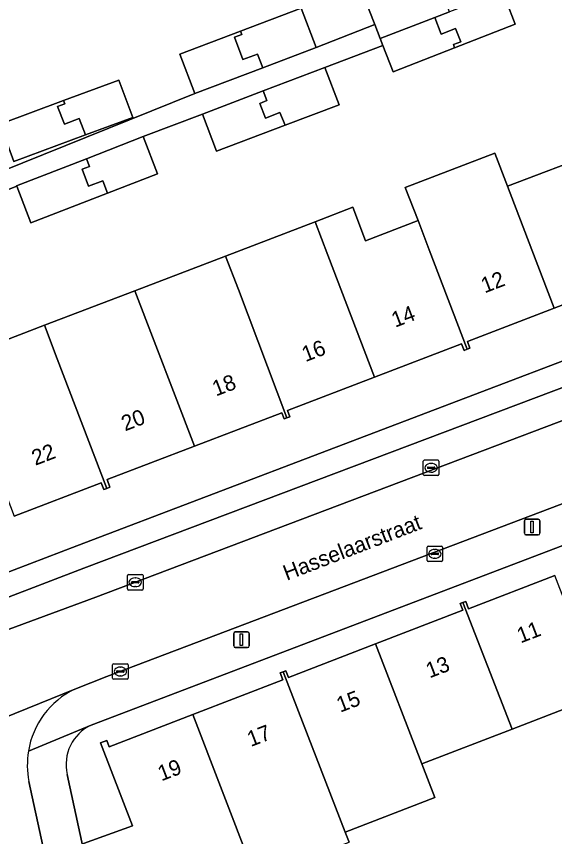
# Model space of a CAD drawing. Extents: x 159262 to 160143, y 383399 to 384319.
# Drawn here: x 159406.2 to 159440.8, y 383712.3 to 383765 of the extents above; entities that cross this region are included whole.
import ezdxf

# ---------------------------------------------------------------- set-up
doc = ezdxf.new("R2010")
doc.units = 0
for name, color, linetype in [('IMGEO_Erf', 7, 'Continuous'), ('IMGEO_Kolk', 7, 'Continuous'), ('IMGEO_Lichtmast', 7, 'Continuous'), ('IMGEO_Openbare_ruimte_label', 7, 'Continuous'), ('IMGEO_Pand', 7, 'Continuous'), ('IMGEO_Pand_nummerreeks', 7, 'Continuous'), ('IMGEO_Parkeervlak_open', 7, 'Continuous'), ('IMGEO_Rijbaan_lokaal_open', 7, 'Continuous'), ('IMGEO_Voetpad_open', 7, 'Continuous')]:
    doc.layers.add(name, color=color, linetype=linetype)

msp = doc.modelspace()

# ---------------------------------------------------------------- linework, layer by layer
at = {"layer": 'IMGEO_Erf'}
for points in [[(159402.437, 383753.896), (159417.698, 383760.02), (159416.735, 383762.556), (159420.63, 383764.036), (159424.515, 383765.513), (159425.479, 383762.978), (159429.252, 383764.444), (159428.562, 383766.219)], [(159437.674, 383765.983), (159438.262, 383764.471), (159434.373, 383762.96), (159430.425, 383761.425), (159429.771, 383763.108), (159426.044, 383761.694), (159426.95, 383759.308), (159423.485, 383757.993), (159419.083, 383756.322), (159418.177, 383758.708), (159414.373, 383757.259), (159415.298, 383754.879), (159412.087, 383753.631), (159407.173, 383751.721), (159406.26, 383754.07), (159402.913, 383752.769)], [(159402.259, 383742.935), (159408.042, 383745.149), (159413.843, 383747.37), (159419.655, 383749.594), (159425.412, 383751.797), (159427.828, 383752.721), (159428.649, 383750.575), (159432.022, 383751.866), (159431.206, 383754.003), (159436.961, 383756.2), (159437.777, 383754.069), (159443.513, 383756.264), (159449.368, 383758.505), (159455.198, 383760.736), (159460.963, 383762.942), (159466.525, 383765.071)], [(159395.668, 383725.482), (159397.024, 383726), (159410.124, 383731.006), (159460.07, 383750), (159471.013, 383754.202)], [(159446.346, 383748.389), (159440.768, 383746.254), (159435.192, 383744.12), (159435.358, 383743.688), (159435.171, 383743.616), (159434.98, 383743.543), (159434.823, 383743.954), (159429.235, 383741.815), (159423.646, 383739.676), (159423.797, 383739.282), (159423.61, 383739.21), (159423.424, 383739.138), (159423.271, 383739.538), (159417.665, 383737.393), (159412.059, 383735.247), (159412.245, 383734.76), (159412.05, 383734.685), (159411.855, 383734.61), (159411.688, 383735.046), (159406.095, 383732.905)], [(159475.133, 383743.901), (159411.208, 383719.553), (159411.043, 383719.484)], [(159410.549, 383711.888), (159413.684, 383713.02), (159411.635, 383718.346), (159412.039, 383718.501), (159412.192, 383718.103), (159417.565, 383720.17), (159423.341, 383722.391), (159423.17, 383722.837), (159423.355, 383722.908), (159423.538, 383722.979), (159423.702, 383722.554), (159429.299, 383724.706), (159434.897, 383726.859), (159434.731, 383727.292), (159434.906, 383727.359), (159435.084, 383727.427), (159435.265, 383726.957), (159440.814, 383729.091)], [(159443.763, 383721.425), (159438.061, 383719.235), (159432.26, 383717.006), (159433.095, 383714.838), (159427.347, 383712.627), (159427.598, 383711.98)], [(159409.505, 383716.326), (159412.893, 383700.61)]]:
    msp.add_lwpolyline(points, dxfattribs=at)
msp.add_lwpolyline([(159413.707, 383758.494), (159410.679, 383757.367), (159406.071, 383755.652), (159405.179, 383758.048), (159409.26, 383759.567), (159412.816, 383760.89)], close=True, dxfattribs=at)
msp.add_arc((159412.182, 383716.976), 2.755, 114.4236, 193.6427, dxfattribs=at)
at = {"layer": 'IMGEO_Kolk'}
for p, q in [((159432.362, 383735.579), (159432.362, 383736.431)), ((159432.437, 383736.505), (159433.289, 383736.505)), ((159432.664, 383736.048), (159433.062, 383736.048)), ((159432.85, 383736.285), (159432.875, 383736.285)), ((159433.363, 383736.431), (159433.363, 383735.579)), ((159432.621, 383735.999), (159432.621, 383736.011)), ((159433.059, 383735.962), (159432.661, 383735.962)), ((159432.873, 383735.725), (159432.848, 383735.725)), ((159433.105, 383736.011), (159433.105, 383735.999)), ((159433.289, 383735.505), (159432.437, 383735.505)), ((159432.601, 383730.055), (159432.601, 383730.907)), ((159432.676, 383730.981), (159433.528, 383730.981)), ((159433.602, 383730.907), (159433.602, 383730.055)), ((159432.86, 383730.475), (159432.86, 383730.487)), ((159433.298, 383730.438), (159432.9, 383730.438)), ((159432.903, 383730.524), (159433.301, 383730.524)), ((159433.089, 383730.761), (159433.114, 383730.761)), ((159433.344, 383730.487), (159433.344, 383730.475)), ((159433.528, 383729.981), (159432.676, 383729.981)), ((159433.112, 383730.201), (159433.087, 383730.201)), ((159413.366, 383728.232), (159413.366, 383729.084)), ((159413.441, 383729.158), (159414.293, 383729.158)), ((159413.668, 383728.701), (159414.066, 383728.701)), ((159413.854, 383728.938), (159413.879, 383728.938)), ((159414.367, 383729.084), (159414.367, 383728.232)), ((159414.293, 383728.158), (159413.441, 383728.158)), ((159413.625, 383728.652), (159413.625, 383728.664)), ((159414.063, 383728.615), (159413.665, 383728.615)), ((159413.877, 383728.378), (159413.852, 383728.378)), ((159414.109, 383728.664), (159414.109, 383728.652)), ((159412.488, 383723.432), (159413.34, 383723.432)), ((159412.413, 383722.506), (159412.413, 383723.358)), ((159412.672, 383722.926), (159412.672, 383722.938)), ((159413.11, 383722.889), (159412.712, 383722.889)), ((159412.715, 383722.975), (159413.113, 383722.975)), ((159412.901, 383723.212), (159412.926, 383723.212)), ((159413.156, 383722.938), (159413.156, 383722.926)), ((159413.414, 383723.358), (159413.414, 383722.506)), ((159413.34, 383722.432), (159412.488, 383722.432)), ((159412.924, 383722.652), (159412.899, 383722.652))]:
    msp.add_line(p, q, dxfattribs=at)
for points in [[(159432.362, 383735.579), (159432.362, 383736.431)], [(159432.437, 383736.505), (159433.289, 383736.505)], [(159433.363, 383736.431), (159433.363, 383735.579)], [(159433.289, 383735.505), (159432.437, 383735.505)], [(159432.601, 383730.055), (159432.601, 383730.907)], [(159432.676, 383730.981), (159433.528, 383730.981)], [(159433.602, 383730.907), (159433.602, 383730.055)], [(159433.528, 383729.981), (159432.676, 383729.981)], [(159413.366, 383728.232), (159413.366, 383729.084)], [(159413.441, 383729.158), (159414.293, 383729.158)], [(159414.367, 383729.084), (159414.367, 383728.232)], [(159414.293, 383728.158), (159413.441, 383728.158)], [(159412.488, 383723.432), (159413.34, 383723.432)], [(159412.413, 383722.506), (159412.413, 383723.358)], [(159413.414, 383723.358), (159413.414, 383722.506)], [(159413.34, 383722.432), (159412.488, 383722.432)]]:
    msp.add_lwpolyline(points, dxfattribs=at)
for centre, radius, start, end in [((159432.439, 383736.429), 0.0765, 91.552, 178.448), ((159432.439, 383736.429), 0.0765, 91.552, 178.448), ((159432.661, 383736.008), 0.0403, 85.8775, 175.7526), ((159433.066, 383736.01), 0.0386, 1.7309, 96.639), ((159433.287, 383736.429), 0.0765, 1.552, 88.448), ((159433.287, 383736.429), 0.0765, 1.552, 88.448), ((159432.439, 383735.581), 0.0765, 181.552, 268.448), ((159432.439, 383735.581), 0.0765, 181.552, 268.448), ((159432.658, 383735.998), 0.0366, 178.938, 274.7102), ((159433.062, 383736.005), 0.043, 264.8664, 352.4533), ((159433.287, 383735.581), 0.0765, 271.552, 358.448), ((159433.287, 383735.581), 0.0765, 271.552, 358.448), ((159432.678, 383730.905), 0.0765, 91.552, 178.448), ((159432.678, 383730.905), 0.0765, 91.552, 178.448), ((159433.526, 383730.905), 0.0765, 1.552, 88.448), ((159433.526, 383730.905), 0.0765, 1.552, 88.448), ((159432.9, 383730.484), 0.0403, 85.8775, 175.7526), ((159432.897, 383730.474), 0.0366, 178.938, 274.7102), ((159433.301, 383730.481), 0.043, 264.8664, 352.4533), ((159433.305, 383730.486), 0.0386, 1.7309, 96.639), ((159432.678, 383730.057), 0.0765, 181.552, 268.448), ((159432.678, 383730.057), 0.0765, 181.552, 268.448), ((159433.526, 383730.057), 0.0765, 271.552, 358.448), ((159433.526, 383730.057), 0.0765, 271.552, 358.448), ((159413.443, 383729.082), 0.0765, 91.552, 178.448), ((159413.443, 383729.082), 0.0765, 91.552, 178.448), ((159413.665, 383728.661), 0.0403, 85.8775, 175.7526), ((159414.07, 383728.663), 0.0386, 1.7309, 96.639), ((159414.291, 383729.082), 0.0765, 1.552, 88.448), ((159414.291, 383729.082), 0.0765, 1.552, 88.448), ((159413.443, 383728.234), 0.0765, 181.552, 268.448), ((159413.443, 383728.234), 0.0765, 181.552, 268.448), ((159413.662, 383728.651), 0.0366, 178.938, 274.7102), ((159414.066, 383728.658), 0.043, 264.8664, 352.4533), ((159414.291, 383728.234), 0.0765, 271.552, 358.448), ((159414.291, 383728.234), 0.0765, 271.552, 358.448), ((159412.49, 383723.356), 0.0765, 91.552, 178.448), ((159412.49, 383723.356), 0.0765, 91.552, 178.448), ((159413.338, 383723.356), 0.0765, 1.552, 88.448), ((159413.338, 383723.356), 0.0765, 1.552, 88.448), ((159412.712, 383722.935), 0.0403, 85.8775, 175.7526), ((159412.709, 383722.925), 0.0366, 178.938, 274.7102), ((159413.113, 383722.932), 0.043, 264.8664, 352.4533), ((159413.117, 383722.937), 0.0386, 1.7309, 96.639), ((159412.49, 383722.508), 0.0765, 181.552, 268.448), ((159412.49, 383722.508), 0.0765, 181.552, 268.448), ((159413.338, 383722.508), 0.0765, 271.552, 358.448), ((159413.338, 383722.508), 0.0765, 271.552, 358.448)]:
    msp.add_arc(centre, radius, start, end, dxfattribs=at)
for centre, major_axis, ratio, start_param, end_param in [((159432.849, 383736.005), (-0.387, 0.002), 0.722429, 4.712389, 7.853982), ((159432.874, 383736.005), (-0.39, 0.002), 0.717154, 1.570796, 4.712389), ((159433.088, 383730.481), (-0.387, 0.002), 0.722429, 4.712389, 7.853982), ((159433.113, 383730.481), (-0.39, 0.002), 0.717154, 1.570796, 4.712389), ((159413.853, 383728.658), (-0.387, 0.002), 0.722429, 4.712389, 7.853982), ((159413.878, 383728.658), (-0.39, 0.002), 0.717154, 1.570796, 4.712389), ((159412.9, 383722.932), (-0.387, 0.002), 0.722429, 4.712389, 7.853982), ((159412.925, 383722.932), (-0.39, 0.002), 0.717154, 1.570796, 4.712389)]:
    msp.add_ellipse(centre, major_axis=major_axis, ratio=ratio, start_param=start_param, end_param=end_param, dxfattribs=at)
at = {"layer": 'IMGEO_Lichtmast'}
for p, q in [((159438.852, 383731.799), (159438.852, 383732.599)), ((159438.852, 383732.599), (159438.852, 383731.799)), ((159438.952, 383732.699), (159439.742, 383732.699)), ((159439.742, 383732.699), (159438.952, 383732.699)), ((159439.842, 383732.599), (159439.842, 383731.799)), ((159439.842, 383731.799), (159439.842, 383732.599)), ((159439.742, 383731.699), (159438.952, 383731.699)), ((159438.952, 383731.699), (159439.742, 383731.699)), ((159420.192, 383724.571), (159420.192, 383725.371)), ((159420.192, 383725.371), (159420.192, 383724.571)), ((159420.292, 383725.471), (159421.082, 383725.471)), ((159421.082, 383725.471), (159420.292, 383725.471)), ((159421.182, 383725.371), (159421.182, 383724.571)), ((159421.182, 383724.571), (159421.182, 383725.371)), ((159421.082, 383724.471), (159420.292, 383724.471)), ((159420.292, 383724.471), (159421.082, 383724.471))]:
    msp.add_line(p, q, dxfattribs=at)
for points in [[(159439.272, 383732.574), (159439.422, 383732.574), (159439.422, 383731.824), (159439.272, 383731.824), (159439.272, 383732.574)], [(159420.612, 383725.346), (159420.762, 383725.346), (159420.762, 383724.596), (159420.612, 383724.596), (159420.612, 383725.346)]]:
    msp.add_lwpolyline(points, dxfattribs=at)
for centre, start, end in [((159438.952, 383732.599), 90, 180), ((159438.952, 383732.599), 90, 180), ((159439.742, 383732.599), 0, 90), ((159439.742, 383732.599), 360, 90), ((159438.952, 383731.799), 180, 270), ((159438.952, 383731.799), 180, 270), ((159439.742, 383731.799), 270, 0), ((159439.742, 383731.799), 270, 0), ((159420.292, 383725.371), 90, 180), ((159420.292, 383725.371), 90, 180), ((159421.082, 383725.371), 0, 90), ((159421.082, 383725.371), 360, 90), ((159420.292, 383724.571), 180, 270), ((159420.292, 383724.571), 180, 270), ((159421.082, 383724.571), 270, 0), ((159421.082, 383724.571), 270, 0)]:
    msp.add_arc(centre, 0.1, start, end, dxfattribs=at)
at = {"layer": 'IMGEO_Pand'}
for points in [[(159432.507, 383766.455), (159432.974, 383766.635), (159432.54, 383767.765), (159428.562, 383766.219), (159429.252, 383764.444), (159429.598, 383763.553), (159433.101, 383764.898), (159434.038, 383765.258), (159433.787, 383765.912), (159432.853, 383765.553)], [(159437.674, 383765.983), (159437.447, 383766.566), (159434.038, 383765.258), (159433.101, 383764.898), (159433.5, 383763.841), (159434.434, 383764.198), (159434.763, 383763.34), (159434.296, 383763.162), (159434.373, 383762.96), (159438.262, 383764.471)], [(159422.052, 383761.675), (159425.479, 383762.978), (159424.515, 383765.513), (159420.63, 383764.036), (159420.715, 383763.811), (159420.247, 383763.635), (159420.783, 383762.208), (159421.719, 383762.56)], [(159434.763, 383763.34), (159434.434, 383764.198), (159433.5, 383763.841), (159433.101, 383764.898), (159429.598, 383763.553), (159429.771, 383763.108), (159430.425, 383761.425), (159434.373, 383762.96), (159434.296, 383763.162)], [(159422.052, 383761.675), (159421.719, 383762.56), (159420.783, 383762.208), (159420.247, 383763.635), (159420.715, 383763.811), (159420.63, 383764.036), (159416.735, 383762.556), (159417.698, 383760.02)], [(159422.085, 383760.192), (159422.322, 383759.576), (159421.857, 383759.393), (159422.231, 383758.447), (159423.161, 383758.814), (159423.485, 383757.993), (159426.95, 383759.308), (159426.044, 383761.694)], [(159410.679, 383757.367), (159413.707, 383758.494), (159412.816, 383760.89), (159409.26, 383759.567), (159409.339, 383759.369), (159408.876, 383759.184), (159409.329, 383758.049), (159410.258, 383758.42)], [(159422.085, 383760.192), (159418.177, 383758.708), (159419.083, 383756.322), (159423.485, 383757.993), (159423.161, 383758.814), (159422.231, 383758.447), (159421.857, 383759.393), (159422.322, 383759.576)], [(159410.679, 383757.367), (159410.258, 383758.42), (159409.329, 383758.049), (159408.876, 383759.184), (159409.339, 383759.369), (159409.26, 383759.567), (159405.179, 383758.048), (159406.071, 383755.652)], [(159410.73, 383755.843), (159410.922, 383755.343), (159410.453, 383755.17), (159410.857, 383754.074), (159411.795, 383754.42), (159412.087, 383753.631), (159415.298, 383754.879), (159414.373, 383757.259)], [(159435.171, 383743.616), (159435.358, 383743.688), (159435.192, 383744.12), (159440.768, 383746.254), (159439.335, 383750), (159437.777, 383754.069), (159436.961, 383756.2), (159431.206, 383754.003), (159432.022, 383751.866), (159432.734, 383750)], [(159446.712, 383748.08), (159445.962, 383750), (159443.513, 383756.264), (159437.777, 383754.069), (159439.335, 383750), (159440.768, 383746.254), (159446.346, 383748.389), (159446.496, 383747.997)], [(159411.795, 383754.42), (159410.857, 383754.074), (159410.453, 383755.17), (159410.922, 383755.343), (159410.73, 383755.843), (159406.248, 383754.1), (159406.26, 383754.07), (159407.173, 383751.721), (159412.087, 383753.631)], [(159432.734, 383750), (159432.022, 383751.866), (159428.649, 383750.575), (159427.828, 383752.721), (159425.412, 383751.797), (159426.234, 383749.651), (159429.235, 383741.815), (159434.823, 383743.954), (159434.98, 383743.543), (159435.171, 383743.616)], [(159426.234, 383749.651), (159425.412, 383751.797), (159419.655, 383749.594), (159420.491, 383747.453), (159423.61, 383739.21), (159423.797, 383739.282), (159423.646, 383739.676), (159429.235, 383741.815)], [(159413.843, 383747.37), (159417.665, 383737.393), (159423.271, 383739.538), (159423.424, 383739.138), (159423.61, 383739.21), (159420.491, 383747.453), (159419.655, 383749.594)], [(159412.05, 383734.685), (159412.245, 383734.76), (159412.059, 383735.247), (159417.665, 383737.393), (159413.843, 383747.37), (159408.042, 383745.149), (159408.859, 383743.002)], [(159408.859, 383743.002), (159408.042, 383745.149), (159402.259, 383742.935), (159403.079, 383740.79), (159406.095, 383732.905), (159411.688, 383735.046), (159411.855, 383734.61), (159412.05, 383734.685)], [(159434.906, 383727.359), (159438.061, 383719.235), (159443.763, 383721.425), (159440.814, 383729.091), (159435.265, 383726.957), (159435.084, 383727.427)], [(159429.299, 383724.706), (159432.26, 383717.006), (159438.061, 383719.235), (159434.906, 383727.359), (159434.731, 383727.292), (159434.897, 383726.859)], [(159429.299, 383724.706), (159423.702, 383722.554), (159423.538, 383722.979), (159423.355, 383722.908), (159427.347, 383712.627), (159433.095, 383714.838), (159432.26, 383717.006)], [(159423.355, 383722.908), (159423.17, 383722.837), (159423.341, 383722.391), (159417.565, 383720.17), (159421.331, 383710.384), (159421.205, 383710.337), (159421.459, 383709.663), (159427.598, 383711.98), (159427.347, 383712.627)], [(159417.565, 383720.17), (159412.192, 383718.103), (159412.039, 383718.501), (159411.635, 383718.346), (159413.684, 383713.02), (159410.549, 383711.888), (159411.653, 383706.731), (159421.205, 383710.337), (159421.331, 383710.384)]]:
    msp.add_lwpolyline(points, close=True, dxfattribs=at)
at = {"layer": 'IMGEO_Parkeervlak_open'}
for points in [[(159399.395, 383724.672), (159399.019, 383723.733), (159398.805, 383723.383), (159398.531, 383723.111), (159398.217, 383722.877), (159411.345, 383727.703), (159442.504, 383739.494), (159455.22, 383744.304), (159467.247, 383749.189), (159469.341, 383750), (159470.356, 383750.393), (159471.199, 383750.751), (159470.54, 383750.931), (159469.353, 383751.428)], [(159468.387, 383751.443), (159464.616, 383750), (159454.522, 383746.137), (159410.572, 383729.568), (159400.396, 383725.675)]]:
    msp.add_lwpolyline(points, dxfattribs=at)
at = {"layer": 'IMGEO_Rijbaan_lokaal_open'}
for points in [[(159455.728, 383739.168), (159470.6, 383745.091), (159473.29, 383746.085), (159471.773, 383750), (159471.442, 383750.854), (159471.199, 383750.751), (159470.356, 383750.393), (159469.341, 383750), (159467.247, 383749.189), (159455.22, 383744.304), (159442.504, 383739.494), (159411.345, 383727.703), (159398.217, 383722.877), (159397.865, 383722.666), (159396.984, 383722.218)], [(159395.971, 383721.817), (159397.735, 383716.845), (159409.981, 383721.799), (159412.048, 383722.605), (159455.728, 383739.168)], [(159409.981, 383721.799), (159397.735, 383716.845)], [(159421.322, 383649.53), (159416.353, 383672.587), (159412.568, 383690.227), (159412.425, 383690.83), (159410.318, 383700.636), (159409.509, 383704.479), (159407.045, 383715.879)]]:
    msp.add_lwpolyline(points, dxfattribs=at)
for centre, radius, start, end in [((159412.332, 383716.945), 5.394, 115.8427, 170.7264), ((159412.363, 383716.946), 5.424, 170.7894, 191.3423)]:
    msp.add_arc(centre, radius, start, end, dxfattribs=at)
at = {"layer": 'IMGEO_Voetpad_open'}
for points in [[(159402.913, 383752.769), (159406.26, 383754.07), (159406.248, 383754.1), (159410.73, 383755.843), (159414.373, 383757.259), (159418.177, 383758.708), (159422.085, 383760.192), (159426.044, 383761.694), (159429.771, 383763.108), (159429.598, 383763.553), (159429.252, 383764.444), (159425.479, 383762.978), (159422.052, 383761.675), (159417.698, 383760.02), (159402.437, 383753.896)], [(159471.013, 383754.202), (159460.07, 383750), (159410.124, 383731.006), (159397.024, 383726), (159398.217, 383722.877), (159398.531, 383723.111), (159398.805, 383723.383), (159399.019, 383723.733), (159399.395, 383724.672)], [(159400.396, 383725.675), (159410.572, 383729.568), (159454.522, 383746.137), (159464.616, 383750), (159468.387, 383751.443)], [(159474.804, 383746.675), (159473.29, 383746.085), (159470.6, 383745.091), (159455.728, 383739.168), (159412.048, 383722.605), (159409.981, 383721.799)], [(159407.009, 383717.814), (159411.043, 383719.484), (159411.208, 383719.553), (159475.133, 383743.901)], [(159411.043, 383719.484), (159407.009, 383717.814)], [(159419.007, 383672.947), (159417.143, 383681.455), (159416.485, 383684.382), (159415.08, 383691.104), (159413.994, 383696.095), (159413.681, 383697.451), (159412.893, 383700.61), (159409.505, 383716.326)], [(159407.045, 383715.879), (159409.509, 383704.479), (159410.318, 383700.636), (159411.335, 383700.854), (159413.442, 383691.048), (159412.425, 383690.83), (159412.568, 383690.227), (159416.353, 383672.587), (159421.322, 383649.53)]]:
    msp.add_lwpolyline(points, dxfattribs=at)
for centre, radius, start, end in [((159412.332, 383716.945), 5.394, 115.8427, 170.7264), ((159412.182, 383716.976), 2.755, 114.4236, 193.6427), ((159412.363, 383716.946), 5.424, 170.7894, 191.3423)]:
    msp.add_arc(centre, radius, start, end, dxfattribs=at)

# ---------------------------------------------------------------- texts
at = {"layer": 'IMGEO_Openbare_ruimte_label'}
msp.add_text('Hasselaarstraat', height=1, rotation=21.0457, dxfattribs=at).set_placement((159423.596, 383728.748))
at = {"layer": 'IMGEO_Pand_nummerreeks'}
for s, rotation, p in [('12', 20.9876, (159436.3, 383747.195)), ('14', 20.9874, (159430.55, 383744.991)), ('16', 20.9874, (159424.798, 383742.784)), ('18', 20.9876, (159419.048, 383740.577)), ('20', 20.9876, (159413.211, 383738.338)), ('22', 20.9874, (159407.452, 383736.131)), ('11', 21.0006, (159438.607, 383724.729)), ('13', 21.0006, (159432.763, 383722.486)), ('15', 21.0006, (159427.025, 383720.283)), ('17', 20.9989, (159421.287, 383718.082)), ('19', 20.9989, (159415.549, 383715.879))]:
    msp.add_text(s, height=1, rotation=rotation, dxfattribs=at).set_placement(p)

doc.saveas('drawing.dxf')
